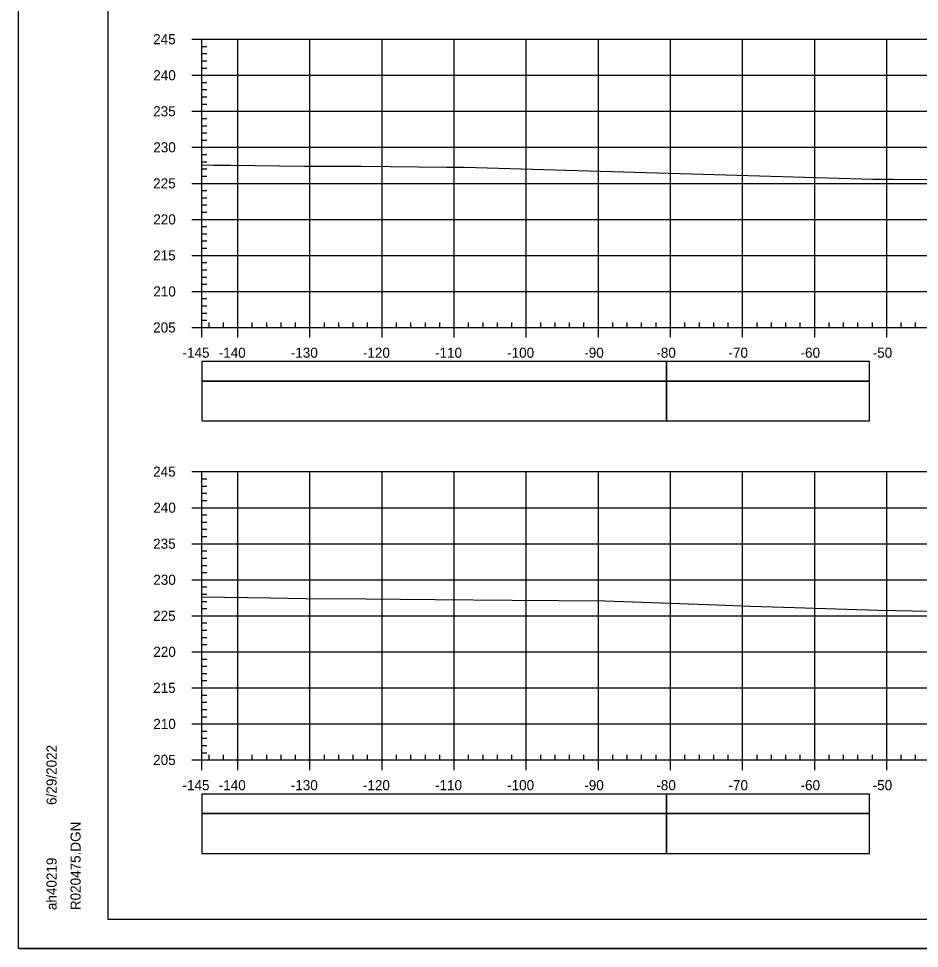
# Model space of a CAD drawing. Extents: x 1386544 to 1388153, y 379785 to 390999.
# Drawn here: x 1386714.8 to 1386839.8, y 380687.9 to 380816.9 of the extents above; entities that cross this region are included whole.
import ezdxf

# ---------------------------------------------------------------- set-up
doc = ezdxf.new("R2010")
doc.units = 0
for name, color, linetype in [('R_Axis', 7, 'Continuous'), ('R_Axis Annot', 7, 'Continuous'), ('R_Border', 7, 'Continuous'), ('R_Exist Surface', 7, 'Continuous'), ('R_Grid', 7, 'Continuous'), ('R_No Plot', 7, 'Continuous'), ('R_Striping', 7, 'Continuous')]:
    doc.layers.add(name, color=color, linetype=linetype)

msp = doc.modelspace()

# ---------------------------------------------------------------- linework, layer by layer
at = {"layer": 'R_Axis'}
for p, q in [((1386738.84, 380814.07), (1386740.24, 380814.07)), ((1386740.24, 380774.07), (1386740.24, 380814.07)), ((1386740.24, 380813.07), (1386740.94, 380813.07)), ((1386740.24, 380812.07), (1386740.94, 380812.07)), ((1386740.24, 380811.07), (1386740.94, 380811.07)), ((1386740.24, 380810.07), (1386740.94, 380810.07)), ((1386738.84, 380809.07), (1386740.24, 380809.07)), ((1386740.24, 380808.07), (1386740.94, 380808.07)), ((1386740.24, 380807.07), (1386740.94, 380807.07)), ((1386740.24, 380806.07), (1386740.94, 380806.07)), ((1386740.24, 380805.07), (1386740.94, 380805.07)), ((1386738.84, 380804.07), (1386740.24, 380804.07)), ((1386740.24, 380803.07), (1386740.94, 380803.07)), ((1386740.24, 380802.07), (1386740.94, 380802.07)), ((1386740.24, 380801.07), (1386740.94, 380801.07)), ((1386740.24, 380800.07), (1386740.94, 380800.07)), ((1386738.84, 380799.07), (1386740.24, 380799.07)), ((1386740.24, 380798.07), (1386740.94, 380798.07)), ((1386740.24, 380797.07), (1386740.94, 380797.07)), ((1386740.24, 380796.07), (1386740.94, 380796.07)), ((1386740.24, 380795.07), (1386740.94, 380795.07)), ((1386738.84, 380794.07), (1386740.24, 380794.07)), ((1386740.24, 380793.07), (1386740.94, 380793.07)), ((1386740.24, 380792.07), (1386740.94, 380792.07)), ((1386740.24, 380791.07), (1386740.94, 380791.07)), ((1386740.24, 380790.07), (1386740.94, 380790.07)), ((1386738.84, 380789.07), (1386740.24, 380789.07)), ((1386740.24, 380788.07), (1386740.94, 380788.07)), ((1386740.24, 380787.07), (1386740.94, 380787.07)), ((1386740.24, 380786.07), (1386740.94, 380786.07)), ((1386740.24, 380785.07), (1386740.94, 380785.07)), ((1386738.84, 380784.07), (1386740.24, 380784.07)), ((1386740.24, 380783.07), (1386740.94, 380783.07)), ((1386740.24, 380782.07), (1386740.94, 380782.07)), ((1386740.24, 380781.07), (1386740.94, 380781.07)), ((1386738.84, 380779.07), (1386740.24, 380779.07)), ((1386740.24, 380780.07), (1386740.94, 380780.07)), ((1386740.24, 380778.07), (1386740.94, 380778.07)), ((1386740.24, 380777.07), (1386740.94, 380777.07)), ((1386740.24, 380776.07), (1386740.94, 380776.07)), ((1386738.84, 380774.07), (1386740.24, 380774.07)), ((1386740.24, 380775.07), (1386740.94, 380775.07)), ((1386740.24, 380774.07), (1386740.24, 380774.77)), ((1386740.24, 380774.07), (1387030.24, 380774.07)), ((1386740.24, 380772.67), (1386740.24, 380774.07)), ((1386741.24, 380774.07), (1386741.24, 380774.77)), ((1386743.24, 380774.07), (1386743.24, 380774.77)), ((1386745.24, 380772.67), (1386745.24, 380774.07)), ((1386747.24, 380774.07), (1386747.24, 380774.77)), ((1386749.24, 380774.07), (1386749.24, 380774.77)), ((1386751.24, 380774.07), (1386751.24, 380774.77)), ((1386753.24, 380774.07), (1386753.24, 380774.77)), ((1386755.24, 380772.67), (1386755.24, 380774.07)), ((1386757.24, 380774.07), (1386757.24, 380774.77)), ((1386759.24, 380774.07), (1386759.24, 380774.77)), ((1386761.24, 380774.07), (1386761.24, 380774.77)), ((1386763.24, 380774.07), (1386763.24, 380774.77)), ((1386765.24, 380772.67), (1386765.24, 380774.07)), ((1386767.24, 380774.07), (1386767.24, 380774.77)), ((1386769.24, 380774.07), (1386769.24, 380774.77)), ((1386771.24, 380774.07), (1386771.24, 380774.77)), ((1386773.24, 380774.07), (1386773.24, 380774.77)), ((1386775.24, 380772.67), (1386775.24, 380774.07)), ((1386777.24, 380774.07), (1386777.24, 380774.77)), ((1386779.24, 380774.07), (1386779.24, 380774.77)), ((1386781.24, 380774.07), (1386781.24, 380774.77)), ((1386783.24, 380774.07), (1386783.24, 380774.77)), ((1386785.24, 380772.67), (1386785.24, 380774.07)), ((1386787.24, 380774.07), (1386787.24, 380774.77)), ((1386789.24, 380774.07), (1386789.24, 380774.77)), ((1386791.24, 380774.07), (1386791.24, 380774.77)), ((1386793.24, 380774.07), (1386793.24, 380774.77)), ((1386795.24, 380772.67), (1386795.24, 380774.07)), ((1386797.24, 380774.07), (1386797.24, 380774.77)), ((1386799.24, 380774.07), (1386799.24, 380774.77)), ((1386801.24, 380774.07), (1386801.24, 380774.77)), ((1386803.24, 380774.07), (1386803.24, 380774.77)), ((1386805.24, 380772.67), (1386805.24, 380774.07)), ((1386807.24, 380774.07), (1386807.24, 380774.77)), ((1386809.24, 380774.07), (1386809.24, 380774.77)), ((1386811.24, 380774.07), (1386811.24, 380774.77)), ((1386813.24, 380774.07), (1386813.24, 380774.77)), ((1386815.24, 380772.67), (1386815.24, 380774.07)), ((1386817.24, 380774.07), (1386817.24, 380774.77)), ((1386819.24, 380774.07), (1386819.24, 380774.77)), ((1386821.24, 380774.07), (1386821.24, 380774.77)), ((1386823.24, 380774.07), (1386823.24, 380774.77)), ((1386825.24, 380772.67), (1386825.24, 380774.07)), ((1386827.24, 380774.07), (1386827.24, 380774.77)), ((1386829.24, 380774.07), (1386829.24, 380774.77)), ((1386831.24, 380774.07), (1386831.24, 380774.77)), ((1386833.24, 380774.07), (1386833.24, 380774.77)), ((1386835.24, 380772.67), (1386835.24, 380774.07)), ((1386837.24, 380774.07), (1386837.24, 380774.77)), ((1386839.24, 380774.07), (1386839.24, 380774.77)), ((1386738.84, 380754.07), (1386740.24, 380754.07)), ((1386740.24, 380714.07), (1386740.24, 380754.07)), ((1386740.24, 380753.07), (1386740.94, 380753.07)), ((1386740.24, 380752.07), (1386740.94, 380752.07)), ((1386740.24, 380751.07), (1386740.94, 380751.07)), ((1386740.24, 380750.07), (1386740.94, 380750.07)), ((1386738.84, 380749.07), (1386740.24, 380749.07)), ((1386740.24, 380748.07), (1386740.94, 380748.07)), ((1386740.24, 380747.07), (1386740.94, 380747.07)), ((1386740.24, 380746.07), (1386740.94, 380746.07)), ((1386740.24, 380745.07), (1386740.94, 380745.07)), ((1386738.84, 380744.07), (1386740.24, 380744.07)), ((1386740.24, 380743.07), (1386740.94, 380743.07)), ((1386740.24, 380742.07), (1386740.94, 380742.07)), ((1386740.24, 380741.07), (1386740.94, 380741.07)), ((1386738.84, 380739.07), (1386740.24, 380739.07)), ((1386740.24, 380740.07), (1386740.94, 380740.07)), ((1386740.24, 380738.07), (1386740.94, 380738.07)), ((1386740.24, 380737.07), (1386740.94, 380737.07)), ((1386740.24, 380736.07), (1386740.94, 380736.07)), ((1386738.84, 380734.07), (1386740.24, 380734.07)), ((1386740.24, 380735.07), (1386740.94, 380735.07)), ((1386740.24, 380733.07), (1386740.94, 380733.07)), ((1386740.24, 380732.07), (1386740.94, 380732.07)), ((1386740.24, 380731.07), (1386740.94, 380731.07)), ((1386740.24, 380730.07), (1386740.94, 380730.07)), ((1386738.84, 380729.07), (1386740.24, 380729.07)), ((1386740.24, 380728.07), (1386740.94, 380728.07)), ((1386740.24, 380727.07), (1386740.94, 380727.07)), ((1386740.24, 380726.07), (1386740.94, 380726.07)), ((1386740.24, 380725.07), (1386740.94, 380725.07)), ((1386738.84, 380724.07), (1386740.24, 380724.07)), ((1386740.24, 380723.07), (1386740.94, 380723.07)), ((1386740.24, 380722.07), (1386740.94, 380722.07)), ((1386740.24, 380721.07), (1386740.94, 380721.07)), ((1386740.24, 380720.07), (1386740.94, 380720.07)), ((1386738.84, 380719.07), (1386740.24, 380719.07)), ((1386740.24, 380718.07), (1386740.94, 380718.07)), ((1386740.24, 380717.07), (1386740.94, 380717.07)), ((1386740.24, 380716.07), (1386740.94, 380716.07)), ((1386740.24, 380715.07), (1386740.94, 380715.07)), ((1386740.24, 380714.07), (1386740.24, 380714.77)), ((1386741.24, 380714.07), (1386741.24, 380714.77)), ((1386743.24, 380714.07), (1386743.24, 380714.77)), ((1386747.24, 380714.07), (1386747.24, 380714.77)), ((1386749.24, 380714.07), (1386749.24, 380714.77)), ((1386751.24, 380714.07), (1386751.24, 380714.77)), ((1386753.24, 380714.07), (1386753.24, 380714.77)), ((1386757.24, 380714.07), (1386757.24, 380714.77)), ((1386759.24, 380714.07), (1386759.24, 380714.77)), ((1386761.24, 380714.07), (1386761.24, 380714.77)), ((1386763.24, 380714.07), (1386763.24, 380714.77)), ((1386767.24, 380714.07), (1386767.24, 380714.77)), ((1386769.24, 380714.07), (1386769.24, 380714.77)), ((1386771.24, 380714.07), (1386771.24, 380714.77)), ((1386773.24, 380714.07), (1386773.24, 380714.77)), ((1386777.24, 380714.07), (1386777.24, 380714.77)), ((1386779.24, 380714.07), (1386779.24, 380714.77)), ((1386781.24, 380714.07), (1386781.24, 380714.77)), ((1386783.24, 380714.07), (1386783.24, 380714.77)), ((1386787.24, 380714.07), (1386787.24, 380714.77)), ((1386789.24, 380714.07), (1386789.24, 380714.77)), ((1386791.24, 380714.07), (1386791.24, 380714.77)), ((1386793.24, 380714.07), (1386793.24, 380714.77)), ((1386797.24, 380714.07), (1386797.24, 380714.77)), ((1386799.24, 380714.07), (1386799.24, 380714.77)), ((1386801.24, 380714.07), (1386801.24, 380714.77)), ((1386803.24, 380714.07), (1386803.24, 380714.77)), ((1386807.24, 380714.07), (1386807.24, 380714.77)), ((1386809.24, 380714.07), (1386809.24, 380714.77)), ((1386811.24, 380714.07), (1386811.24, 380714.77)), ((1386813.24, 380714.07), (1386813.24, 380714.77)), ((1386817.24, 380714.07), (1386817.24, 380714.77)), ((1386819.24, 380714.07), (1386819.24, 380714.77)), ((1386821.24, 380714.07), (1386821.24, 380714.77)), ((1386823.24, 380714.07), (1386823.24, 380714.77)), ((1386827.24, 380714.07), (1386827.24, 380714.77)), ((1386829.24, 380714.07), (1386829.24, 380714.77)), ((1386831.24, 380714.07), (1386831.24, 380714.77)), ((1386833.24, 380714.07), (1386833.24, 380714.77)), ((1386837.24, 380714.07), (1386837.24, 380714.77)), ((1386839.24, 380714.07), (1386839.24, 380714.77)), ((1386738.84, 380714.07), (1386740.24, 380714.07)), ((1386740.24, 380714.07), (1387030.24, 380714.07)), ((1386740.24, 380712.67), (1386740.24, 380714.07)), ((1386745.24, 380712.67), (1386745.24, 380714.07)), ((1386755.24, 380712.67), (1386755.24, 380714.07)), ((1386765.24, 380712.67), (1386765.24, 380714.07)), ((1386775.24, 380712.67), (1386775.24, 380714.07)), ((1386785.24, 380712.67), (1386785.24, 380714.07)), ((1386795.24, 380712.67), (1386795.24, 380714.07)), ((1386805.24, 380712.67), (1386805.24, 380714.07)), ((1386815.24, 380712.67), (1386815.24, 380714.07)), ((1386825.24, 380712.67), (1386825.24, 380714.07)), ((1386835.24, 380712.67), (1386835.24, 380714.07))]:
    msp.add_line(p, q, dxfattribs=at)
at = {"layer": 'R_Axis Annot'}
for points in [[(1386740.24, 380766.63), (1386804.67, 380766.63), (1386804.67, 380769.34), (1386740.24, 380769.34)], [(1386740.24, 380761.1), (1386804.67, 380761.1), (1386804.67, 380766.63), (1386740.24, 380766.63)], [(1386740.24, 380706.63), (1386804.67, 380706.63), (1386804.67, 380709.34), (1386740.24, 380709.34)], [(1386740.24, 380701.1), (1386804.67, 380701.1), (1386804.67, 380706.63), (1386740.24, 380706.63)]]:
    msp.add_lwpolyline(points, close=True, dxfattribs=at)
at = {"layer": 'R_Border'}
for p, q in [((1386727.24, 380691.91), (1386727.24, 380897.37)), ((1386727.24, 380691.91), (1386727.24, 380691.91)), ((1387043.42, 380691.91), (1386727.24, 380691.91))]:
    msp.add_line(p, q, dxfattribs=at)
at = {"layer": 'R_Exist Surface'}
for points in [[(1386740.24, 380796.63), (1386741.84, 380796.61), (1386744.24, 380796.59), (1386754.43, 380796.47), (1386762.41, 380796.44), (1386774.23, 380796.3), (1386776.67, 380796.32)], [(1386776.67, 380796.32), (1386833.28, 380794.67), (1386834.04, 380794.65), (1386836.17, 380794.64), (1386841.01, 380794.62)], [(1386740.24, 380736.72), (1386749.7, 380736.54), (1386754.64, 380736.49), (1386762.98, 380736.41), (1386772.58, 380736.34), (1386783.29, 380736.26), (1386796.12, 380736.13), (1386811.66, 380735.59), (1386816.34, 380735.42), (1386822.42, 380735.2), (1386834.02, 380734.87), (1386843.45, 380734.68)]]:
    msp.add_lwpolyline(points, dxfattribs=at)
at = {"layer": 'R_Grid'}
for p, q in [((1386740.24, 380814.07), (1387030.24, 380814.07)), ((1386740.24, 380774.07), (1386740.24, 380814.07)), ((1386740.24, 380814.07), (1387030.24, 380814.07)), ((1386740.24, 380774.07), (1386740.24, 380814.07)), ((1386745.24, 380774.07), (1386745.24, 380814.07)), ((1386745.24, 380774.07), (1386745.24, 380814.07)), ((1386755.24, 380774.07), (1386755.24, 380814.07)), ((1386755.24, 380774.07), (1386755.24, 380814.07)), ((1386765.24, 380774.07), (1386765.24, 380814.07)), ((1386765.24, 380774.07), (1386765.24, 380814.07)), ((1386775.24, 380774.07), (1386775.24, 380814.07)), ((1386775.24, 380774.07), (1386775.24, 380814.07)), ((1386785.24, 380774.07), (1386785.24, 380814.07)), ((1386785.24, 380774.07), (1386785.24, 380814.07)), ((1386795.24, 380774.07), (1386795.24, 380814.07)), ((1386795.24, 380774.07), (1386795.24, 380814.07)), ((1386805.24, 380774.07), (1386805.24, 380814.07)), ((1386805.24, 380774.07), (1386805.24, 380814.07)), ((1386815.24, 380774.07), (1386815.24, 380814.07)), ((1386815.24, 380774.07), (1386815.24, 380814.07)), ((1386825.24, 380774.07), (1386825.24, 380814.07)), ((1386825.24, 380774.07), (1386825.24, 380814.07)), ((1386835.24, 380774.07), (1386835.24, 380814.07)), ((1386835.24, 380774.07), (1386835.24, 380814.07)), ((1386740.24, 380809.07), (1387030.24, 380809.07)), ((1386740.24, 380809.07), (1387030.24, 380809.07)), ((1386740.24, 380804.07), (1387030.24, 380804.07)), ((1386740.24, 380804.07), (1387030.24, 380804.07)), ((1386740.24, 380799.07), (1387030.24, 380799.07)), ((1386740.24, 380799.07), (1387030.24, 380799.07)), ((1386740.24, 380794.07), (1387030.24, 380794.07)), ((1386740.24, 380794.07), (1387030.24, 380794.07)), ((1386740.24, 380789.07), (1387030.24, 380789.07)), ((1386740.24, 380789.07), (1387030.24, 380789.07)), ((1386740.24, 380784.07), (1387030.24, 380784.07)), ((1386740.24, 380784.07), (1387030.24, 380784.07)), ((1386740.24, 380779.07), (1387030.24, 380779.07)), ((1386740.24, 380779.07), (1387030.24, 380779.07)), ((1386740.24, 380774.07), (1387030.24, 380774.07)), ((1386740.24, 380774.07), (1387030.24, 380774.07)), ((1386740.24, 380754.07), (1387030.24, 380754.07)), ((1386740.24, 380714.07), (1386740.24, 380754.07)), ((1386745.24, 380714.07), (1386745.24, 380754.07)), ((1386755.24, 380714.07), (1386755.24, 380754.07)), ((1386765.24, 380714.07), (1386765.24, 380754.07)), ((1386775.24, 380714.07), (1386775.24, 380754.07)), ((1386785.24, 380714.07), (1386785.24, 380754.07)), ((1386795.24, 380714.07), (1386795.24, 380754.07)), ((1386805.24, 380714.07), (1386805.24, 380754.07)), ((1386815.24, 380714.07), (1386815.24, 380754.07)), ((1386825.24, 380714.07), (1386825.24, 380754.07)), ((1386835.24, 380714.07), (1386835.24, 380754.07)), ((1386740.24, 380749.07), (1387030.24, 380749.07)), ((1386740.24, 380744.07), (1387030.24, 380744.07)), ((1386740.24, 380739.07), (1387030.24, 380739.07)), ((1386740.24, 380734.07), (1387030.24, 380734.07)), ((1386740.24, 380729.07), (1387030.24, 380729.07)), ((1386740.24, 380724.07), (1387030.24, 380724.07)), ((1386740.24, 380719.07), (1387030.24, 380719.07)), ((1386740.24, 380714.07), (1387030.24, 380714.07))]:
    msp.add_line(p, q, dxfattribs=at)
at = {"layer": 'R_No Plot'}
msp.add_line((1386714.84, 380687.93), (1387048.17, 380687.93), dxfattribs=at)
for points in [[(1386714.83, 380901.26), (1387048.17, 380901.26), (1387048.17, 380687.92), (1386714.83, 380687.92)], [(1386961.16, 380897.37), (1386980.78, 380897.37), (1386980.78, 380887.49), (1386996.89, 380887.49), (1387020.09, 380887.49), (1387020.09, 380863.15), (1387043.42, 380863.15), (1387043.42, 380691.91), (1386727.24, 380691.91), (1386727.24, 380897.37)]]:
    msp.add_lwpolyline(points, close=True, dxfattribs=at)
at = {"layer": 'R_Striping'}
for points in [[(1386804.67, 380766.63), (1386832.86, 380766.63), (1386832.86, 380769.34), (1386804.67, 380769.34)], [(1386804.67, 380761.11), (1386832.86, 380761.11), (1386832.86, 380766.63), (1386804.67, 380766.63)], [(1386804.67, 380706.63), (1386832.86, 380706.63), (1386832.86, 380709.34), (1386804.67, 380709.34)], [(1386804.67, 380701.11), (1386832.86, 380701.11), (1386832.86, 380706.63), (1386804.67, 380706.63)]]:
    msp.add_lwpolyline(points, close=True, dxfattribs=at)

# ---------------------------------------------------------------- texts
at = {"layer": 'R_Axis Annot'}
for s, p in [('245', (1386733.49, 380813.37)), ('240', (1386733.51, 380808.37)), ('235', (1386733.49, 380803.37)), ('230', (1386733.51, 380798.37)), ('225', (1386733.49, 380793.37)), ('220', (1386733.51, 380788.37)), ('215', (1386733.49, 380783.37)), ('210', (1386733.51, 380778.37)), ('205', (1386733.49, 380773.37)), ('-145', (1386737.56, 380769.87)), ('-140', (1386742.58, 380769.87)), ('-130', (1386752.58, 380769.87)), ('-120', (1386762.58, 380769.87)), ('-110', (1386772.58, 380769.87)), ('-100', (1386782.58, 380769.87)), ('-90', (1386793.28, 380769.87)), ('-80', (1386803.28, 380769.87)), ('-70', (1386813.28, 380769.87)), ('-60', (1386823.28, 380769.87)), ('-50', (1386833.28, 380769.87)), ('245', (1386733.49, 380753.37)), ('240', (1386733.51, 380748.37)), ('235', (1386733.49, 380743.37)), ('230', (1386733.51, 380738.37)), ('225', (1386733.49, 380733.37)), ('220', (1386733.51, 380728.37)), ('215', (1386733.49, 380723.37)), ('210', (1386733.51, 380718.37)), ('205', (1386733.49, 380713.37)), ('-145', (1386737.56, 380709.87)), ('-140', (1386742.58, 380709.87)), ('-130', (1386752.58, 380709.87)), ('-120', (1386762.58, 380709.87)), ('-110', (1386772.58, 380709.87)), ('-100', (1386782.58, 380709.87)), ('-90', (1386793.28, 380709.87)), ('-80', (1386803.28, 380709.87)), ('-70', (1386813.28, 380709.87)), ('-60', (1386823.28, 380709.87)), ('-50', (1386833.28, 380709.87))]:
    msp.add_text(s, height=1.4, dxfattribs=at).set_placement(p)
at = {"layer": 'R_Border'}
for s, p in [('6/29/2022', (1386720.1, 380707.83)), ('R020475.DGN', (1386723.43, 380693.23)), ('ah40219', (1386720.1, 380693.23))]:
    msp.add_text(s, height=1.4, rotation=90, dxfattribs=at).set_placement(p)

doc.saveas('drawing.dxf')
